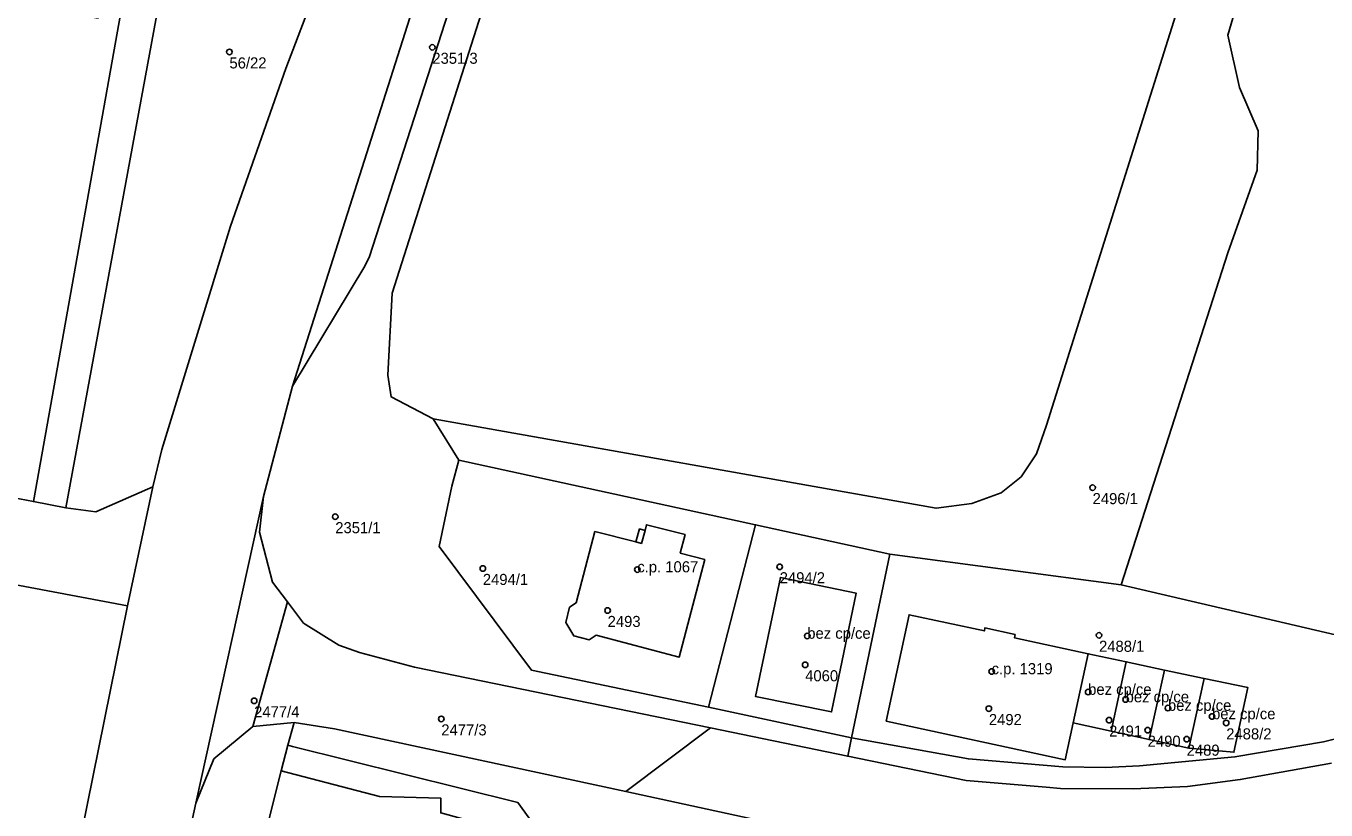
# Model space of a CAD drawing. Extents: x -878211 to -870363, y -1058464 to -1052522.
# Drawn here: x -874309.6 to -874192.3, y -1055637.5 to -1055566.8 of the extents above; entities that cross this region are included whole.
import ezdxf

# ---------------------------------------------------------------- set-up
doc = ezdxf.new("R2010")
doc.units = 0
for name, color, linetype in [('Vrstva 50', 7, 'Continuous'), ('Vrstva 51', 7, 'Continuous'), ('Vrstva 52', 7, 'Continuous')]:
    doc.layers.add(name, color=color, linetype=linetype)

msp = doc.modelspace()

# ---------------------------------------------------------------- linework, layer by layer
at = {"layer": 'Vrstva 50'}
for centre in [(-874272.95, -1055568.67994), (-874291.26, -1055569.09994), (-874213.36, -1055608.39994), (-874281.71, -1055611.01994), (-874268.39, -1055615.68994), (-874254.45, -1055615.78994), (-874241.6, -1055615.53994), (-874257.13, -1055619.47994), (-874239.11, -1055621.77994), (-874212.78, -1055621.71994), (-874239.3, -1055624.37994), (-874222.47, -1055624.97994), (-874213.76, -1055626.83994), (-874210.38, -1055627.50994), (-874289.03, -1055627.62994), (-874222.72, -1055628.32994), (-874206.56, -1055628.27994), (-874272.14, -1055629.25994), (-874211.87, -1055629.36994), (-874202.58, -1055629.03994), (-874201.3, -1055629.61994), (-874208.39, -1055630.27994), (-874204.87, -1055631.08994)]:
    msp.add_circle(centre, 0.25, dxfattribs=at)
at = {"layer": 'Vrstva 51'}
for points in [[(-874281.45, -1055459.31), (-874284.19, -1055473.34), (-874285.85, -1055482.67), (-874288.93, -1055499.36), (-874289.66, -1055503.35), (-874291.72, -1055514.82), (-874293.96, -1055526.29), (-874300.46, -1055562.14), (-874308.95, -1055609.65), (-874306.03, -1055610.21), (-874293.62, -1055543.01), (-874287.21, -1055507.44), (-874277.07, -1055447.15), (-874276.62, -1055444.86), (-874269.78, -1055407.49), (-874271.79, -1055407.11), (-874280.31, -1055453.47)], [(-874264.85, -1055534.19), (-874285.58, -1055599.24), (-874279.05, -1055588.43), (-874278.63, -1055587.55), (-874265.61, -1055547.28), (-874265.02, -1055545.34), (-874264.9, -1055544.34)], [(-874292.66, -1055547.73), (-874293.49, -1055545.21), (-874293.62, -1055543.01), (-874306.03, -1055610.21), (-874303.32, -1055610.59), (-874298.16, -1055608.34), (-874297.35, -1055604.97), (-874291.17, -1055584.81), (-874286.18, -1055570.58), (-874283.3, -1055563.08), (-874282.79, -1055561.37), (-874282.75, -1055559.33), (-874283.11, -1055557.89), (-874285.75, -1055554.44), (-874289.67, -1055551.73), (-874291.52, -1055549.74)], [(-874340.55, -1055603.63), (-874308.95, -1055609.65), (-874300.46, -1055562.14), (-874302.56, -1055561.85), (-874303.11, -1055566.05), (-874306.06, -1055565.55), (-874332.41, -1055560.07), (-874336.41, -1055583.76), (-874338.73, -1055597.46)], [(-874243.78, -1055611.74), (-874270.55, -1055605.93), (-874271.2, -1055608.28), (-874272.32, -1055613.71), (-874264.01, -1055624.86), (-874248.02, -1055628.21)], [(-874287.37, -1055616.92), (-874288.54, -1055612.43), (-874288.2, -1055609.2), (-874294.29, -1055636.87), (-874292.67, -1055632.87), (-874289.14, -1055629.95), (-874286.03, -1055618.7)], [(-874260.56, -1055619.18), (-874259.96, -1055618.78), (-874258.28, -1055612.36), (-874254.57, -1055613.29), (-874254.24, -1055612.12), (-874253.75, -1055612.26), (-874253.62, -1055611.74), (-874250.13, -1055612.62), (-874250.57, -1055614.3), (-874248.36, -1055614.88), (-874250.66, -1055623.69), (-874258.16, -1055621.72), (-874258.78, -1055622.12), (-874260.17, -1055621.78), (-874260.91, -1055620.56)], [(-874260.56, -1055619.18), (-874260.91, -1055620.56), (-874260.17, -1055621.78), (-874258.78, -1055622.12), (-874258.16, -1055621.72), (-874250.66, -1055623.69), (-874248.36, -1055614.88), (-874250.57, -1055614.3), (-874250.13, -1055612.62), (-874253.62, -1055611.74), (-874253.75, -1055612.26), (-874254.24, -1055612.12), (-874254.57, -1055613.29), (-874258.28, -1055612.36), (-874259.96, -1055618.78)], [(-874248.02, -1055628.21), (-874235.11, -1055630.97), (-874231.66, -1055614.41), (-874243.78, -1055611.74)], [(-874231.66, -1055614.41), (-874235.11, -1055630.97), (-874224.56, -1055632.87), (-874216.06, -1055633.59), (-874212.22, -1055633.64), (-874209.12, -1055633.5), (-874200.51, -1055632.69), (-874192.51, -1055631.32), (-874189.97, -1055630.69), (-874182.78, -1055628.53), (-874174.8, -1055625.54), (-874210.77, -1055617.18)], [(-874312.94, -1055667.35), (-874311.85, -1055667.03), (-874310.23, -1055665.94), (-874309.81, -1055665.26), (-874300.46, -1055619.07), (-874318.07, -1055615.76), (-874319.8, -1055625.37), (-874320.85, -1055631.6), (-874322.01, -1055637.25), (-874322.89, -1055641.97), (-874324.51, -1055650.78), (-874326.81, -1055663.37), (-874319.16, -1055664.64), (-874319.48, -1055666.32), (-874316.27, -1055666.95), (-874314.05, -1055667.32)], [(-874236.91, -1055628.63), (-874243.77, -1055627.25), (-874241.54, -1055616.5), (-874234.69, -1055617.93)], [(-874236.91, -1055628.63), (-874234.69, -1055617.93), (-874241.54, -1055616.5), (-874243.77, -1055627.25)], [(-874284.59, -1055620.62), (-874286.03, -1055618.7), (-874289.14, -1055629.95), (-874285.42, -1055629.59), (-874281.77, -1055630.17), (-874255.48, -1055635.82), (-874247.85, -1055630.07), (-874274.55, -1055624.59), (-874279.53, -1055623.28), (-874281.39, -1055622.6)], [(-874220.36, -1055621.66), (-874220.42, -1055621.94), (-874213.75, -1055623.38), (-874210.32, -1055624.11), (-874206.88, -1055624.86), (-874203.3, -1055625.6), (-874199.35, -1055626.42), (-874200.6, -1055632.27), (-874204.67, -1055631.91), (-874208.26, -1055631.12), (-874211.67, -1055630.37), (-874215.1, -1055629.62), (-874215.83, -1055632.94), (-874231.98, -1055629.46), (-874229.92, -1055619.87), (-874223.13, -1055621.33), (-874223.09, -1055621.05)], [(-874213.75, -1055623.38), (-874220.42, -1055621.94), (-874220.36, -1055621.66), (-874223.09, -1055621.05), (-874223.13, -1055621.33), (-874229.92, -1055619.87), (-874231.98, -1055629.46), (-874215.83, -1055632.94), (-874215.1, -1055629.62)], [(-874215.1, -1055629.62), (-874211.67, -1055630.37), (-874210.32, -1055624.11), (-874213.75, -1055623.38)], [(-874210.32, -1055624.11), (-874211.67, -1055630.37), (-874208.26, -1055631.12), (-874206.88, -1055624.86)], [(-874208.26, -1055631.12), (-874204.67, -1055631.91), (-874203.3, -1055625.6), (-874206.88, -1055624.86)], [(-874204.67, -1055631.91), (-874200.6, -1055632.27), (-874199.35, -1055626.42), (-874203.3, -1055625.6)], [(-874276.34, -1055650.53), (-874271.09, -1055651.85), (-874270.18, -1055652.08), (-874265.46, -1055648.46), (-874259.87, -1055644.21), (-874265.22, -1055636.81), (-874285.56, -1055631.76), (-874285.99, -1055631.64), (-874286.6, -1055633.94), (-874289.21, -1055644.37), (-874289.72, -1055646.62)]]:
    msp.add_lwpolyline(points, close=True, dxfattribs=at)
for points in [[(-874265.61, -1055547.28), (-874278.63, -1055587.55), (-874279.05, -1055588.43), (-874285.58, -1055599.24), (-874288.2, -1055609.2), (-874288.54, -1055612.43), (-874287.37, -1055616.92), (-874286.03, -1055618.7), (-874284.59, -1055620.62), (-874281.39, -1055622.6), (-874279.53, -1055623.28), (-874274.55, -1055624.59), (-874247.85, -1055630.07), (-874235.46, -1055632.63), (-874235.11, -1055630.97), (-874248.02, -1055628.21), (-874264.01, -1055624.86), (-874272.32, -1055613.71), (-874271.2, -1055608.28), (-874270.55, -1055605.93), (-874272.86, -1055602.19), (-874276.66, -1055600.21), (-874276.97, -1055598.25), (-874276.57, -1055590.86), (-874244.94, -1055491.54)], [(-874244.94, -1055491.54), (-874276.57, -1055590.86), (-874276.97, -1055598.25), (-874276.66, -1055600.21), (-874272.86, -1055602.19), (-874227.48, -1055610.26), (-874224.26, -1055609.84), (-874221.6, -1055608.87), (-874219.81, -1055607.42), (-874218.41, -1055605.35), (-874217.51, -1055602.77), (-874199.44, -1055545.39)], [(-874358.4, -1055908.83), (-874348.95, -1055859.78), (-874347.55, -1055852.55), (-874346.8, -1055850.64), (-874341.8, -1055822.95), (-874341.44, -1055819.77), (-874337.57, -1055804.37), (-874333.85, -1055790.81), (-874319.07, -1055740.23), (-874311.61, -1055713.64), (-874308.85, -1055703.48), (-874307.56, -1055698), (-874294.29, -1055636.87), (-874288.2, -1055609.2), (-874285.58, -1055599.24), (-874264.85, -1055534.19)], [(-874199.44, -1055545.39), (-874217.51, -1055602.77), (-874218.41, -1055605.35), (-874219.81, -1055607.42), (-874221.6, -1055608.87), (-874224.26, -1055609.84), (-874227.48, -1055610.26), (-874272.86, -1055602.19), (-874270.55, -1055605.93), (-874243.78, -1055611.74), (-874231.66, -1055614.41), (-874210.77, -1055617.18), (-874201.15, -1055587.22), (-874198.52, -1055579.76), (-874198.41, -1055576.21), (-874200.09, -1055572.3), (-874201.15, -1055567.59), (-874195.16, -1055547.26)], [(-874195.16, -1055547.26), (-874201.15, -1055567.59), (-874200.09, -1055572.3), (-874198.41, -1055576.21), (-874198.52, -1055579.76), (-874201.15, -1055587.22), (-874210.77, -1055617.18), (-874174.8, -1055625.54), (-874173.58, -1055624.91), (-874167.89, -1055621.99), (-874142.06, -1055607.47), (-874141.39, -1055604.82), (-874148.82, -1055603.2), (-874147.09, -1055595.19), (-874145.23, -1055586.59), (-874144.05, -1055580.97), (-874143.45, -1055581.1), (-874140.96, -1055569.44), (-874134.1, -1055570.95), (-874131.7, -1055559.59)], [(-874283.3, -1055563.08), (-874286.18, -1055570.58), (-874291.17, -1055584.81), (-874297.35, -1055604.97), (-874298.16, -1055608.34), (-874300.46, -1055619.07), (-874309.81, -1055665.26)], [(-874318.07, -1055615.76), (-874300.46, -1055619.07), (-874298.16, -1055608.34), (-874303.32, -1055610.59), (-874306.03, -1055610.21), (-874308.95, -1055609.65), (-874340.55, -1055603.63)], [(-874310.39, -1055727.78), (-874305.84, -1055709.89), (-874305.23, -1055707.19), (-874303.22, -1055699.26), (-874301.83, -1055693.91), (-874300.98, -1055690.28), (-874298.9, -1055682.16), (-874298.28, -1055679.83), (-874297.3, -1055675.73), (-874294.62, -1055665.36), (-874294.23, -1055664.03), (-874292.36, -1055656.67), (-874290.3, -1055648.69), (-874289.72, -1055646.62), (-874289.21, -1055644.37), (-874286.6, -1055633.94), (-874285.99, -1055631.64), (-874285.42, -1055629.59), (-874289.14, -1055629.95), (-874292.67, -1055632.87), (-874294.29, -1055636.87), (-874307.56, -1055698), (-874308.85, -1055703.48), (-874314.53, -1055727.77)], [(-874244.26, -1055638.23), (-874255.48, -1055635.82), (-874281.77, -1055630.17), (-874285.42, -1055629.59), (-874285.99, -1055631.64), (-874285.56, -1055631.76), (-874265.22, -1055636.81), (-874259.87, -1055644.21)], [(-874191.81, -1055633.26), (-874200.04, -1055634.73), (-874204.8, -1055635.35), (-874209.69, -1055635.56), (-874216.25, -1055635.54), (-874217.56, -1055635.43), (-874224.76, -1055634.81), (-874235.46, -1055632.63), (-874247.85, -1055630.07), (-874255.48, -1055635.82), (-874244.26, -1055638.23), (-874229.5, -1055641.26), (-874216.83, -1055642.19), (-874205.96, -1055642.38), (-874197.01, -1055641.44), (-874191.76, -1055640.3)], [(-874189.97, -1055630.69), (-874192.51, -1055631.32), (-874200.51, -1055632.69), (-874209.12, -1055633.5), (-874212.22, -1055633.64), (-874216.06, -1055633.59), (-874224.56, -1055632.87), (-874235.11, -1055630.97), (-874235.46, -1055632.63), (-874224.76, -1055634.81), (-874217.56, -1055635.43), (-874216.25, -1055635.54), (-874209.69, -1055635.56), (-874204.8, -1055635.35), (-874200.04, -1055634.73), (-874191.81, -1055633.26)]]:
    msp.add_lwpolyline(points, dxfattribs=at)
at = {"layer": 'Vrstva 52'}
for points in [[(-874260.56, -1055619.18), (-874260.91, -1055620.56), (-874260.17, -1055621.78), (-874258.78, -1055622.12), (-874258.16, -1055621.72), (-874250.66, -1055623.69), (-874248.36, -1055614.88), (-874250.57, -1055614.3), (-874250.13, -1055612.62), (-874253.62, -1055611.74), (-874253.75, -1055612.26), (-874254.08, -1055613.43), (-874254.57, -1055613.29), (-874258.28, -1055612.36), (-874259.96, -1055618.78)], [(-874243.77, -1055627.25), (-874236.91, -1055628.63), (-874234.69, -1055617.93), (-874241.54, -1055616.5)], [(-874231.98, -1055629.46), (-874215.83, -1055632.94), (-874215.1, -1055629.62), (-874213.75, -1055623.38), (-874220.42, -1055621.94), (-874220.36, -1055621.66), (-874223.09, -1055621.05), (-874223.13, -1055621.33), (-874229.92, -1055619.87)], [(-874213.75, -1055623.38), (-874215.1, -1055629.62), (-874211.67, -1055630.37), (-874210.32, -1055624.11)], [(-874211.67, -1055630.37), (-874208.26, -1055631.12), (-874206.88, -1055624.86), (-874210.32, -1055624.11)], [(-874206.88, -1055624.86), (-874208.26, -1055631.12), (-874204.67, -1055631.91), (-874203.3, -1055625.6)], [(-874203.3, -1055625.6), (-874204.67, -1055631.91), (-874200.6, -1055632.27), (-874199.35, -1055626.42)], [(-874286.6, -1055633.94), (-874289.21, -1055644.37), (-874275.63, -1055647.81), (-874276.34, -1055650.53), (-874271.09, -1055651.85), (-874269.31, -1055644.83), (-874271.83, -1055644.07), (-874270.31, -1055638.24), (-874272.19, -1055637.74), (-874272.19, -1055636.4), (-874277.71, -1055636.26)]]:
    msp.add_lwpolyline(points, close=True, dxfattribs=at)

# ---------------------------------------------------------------- texts
at = {"layer": 'Vrstva 50'}
for s, p in [('56/22', (-874291.26, -1055570.589)), ('2351/3', (-874272.95, -1055570.169)), ('2496/1', (-874213.36, -1055609.889)), ('2351/1', (-874281.71, -1055612.509)), ('c.p. 1067', (-874254.45, -1055616.04)), ('2494/1', (-874268.39, -1055617.179)), ('2494/2', (-874241.6, -1055617.029)), ('2493', (-874257.13, -1055620.969)), ('bez cp/ce', (-874239.11, -1055622.03)), ('2488/1', (-874212.78, -1055623.209)), ('4060', (-874239.3, -1055625.869)), ('c.p. 1319', (-874222.47, -1055625.23)), ('bez cp/ce', (-874213.76, -1055627.09)), ('bez cp/ce', (-874210.38, -1055627.76)), ('2477/4', (-874289.03, -1055629.119)), ('bez cp/ce', (-874206.56, -1055628.53)), ('bez cp/ce', (-874202.58, -1055629.29)), ('2492', (-874222.72, -1055629.819)), ('2477/3', (-874272.14, -1055630.749)), ('2491', (-874211.87, -1055630.859)), ('2490', (-874208.39, -1055631.769)), ('2488/2', (-874201.3, -1055631.109)), ('2489', (-874204.87, -1055632.579))]:
    msp.add_text(s, height=0.999996, dxfattribs=at).set_placement(p)

doc.saveas('drawing.dxf')
